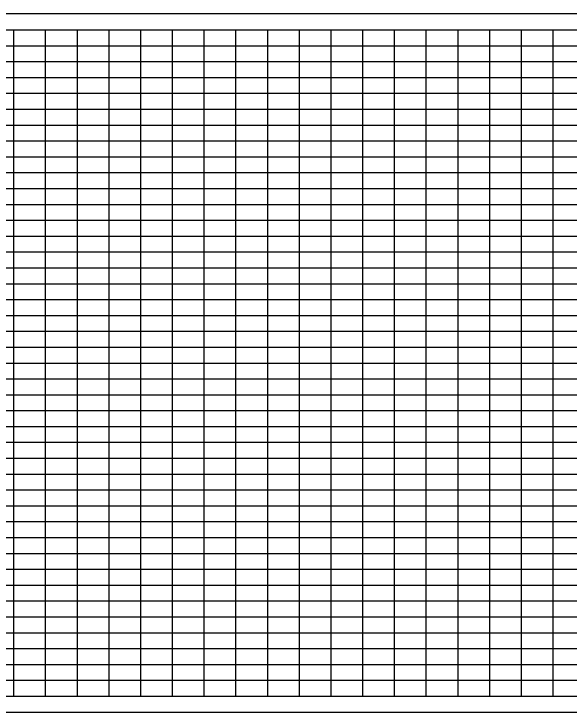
# Model space of a CAD drawing. Extents: x 1873632 to 1926512, y 813126 to 836257.
# Drawn here: x 1901463 to 1902338, y 825758 to 826858 of the extents above; entities that cross this region are included whole.
import ezdxf

# ---------------------------------------------------------------- set-up
doc = ezdxf.new("R2010")
doc.units = 0
doc.layers.add('RD_PD_WallFill', color=7, linetype='Continuous')
doc.layers.add('RD_SHT_IplotShp', color=7, linetype='Continuous')

msp = doc.modelspace()

# ---------------------------------------------------------------- linework, layer by layer
at = {"layer": 'RD_PD_WallFill'}
for p, q in [((1899713.1, 826833.1), (1905063.1, 826833.1)), ((1901463.1, 825783.1), (1901463.1, 826833.1)), ((1901463.1, 825783.1), (1901463.1, 826833.1)), ((1901513.1, 825783.1), (1901513.1, 826833.1)), ((1901513.1, 825783.1), (1901513.1, 826833.1)), ((1901563.1, 825783.1), (1901563.1, 826833.1)), ((1901563.1, 825783.1), (1901563.1, 826833.1)), ((1901613.1, 825783.1), (1901613.1, 826833.1)), ((1901613.1, 825783.1), (1901613.1, 826833.1)), ((1901663.1, 825783.1), (1901663.1, 826833.1)), ((1901663.1, 825783.1), (1901663.1, 826833.1)), ((1901713.1, 825783.1), (1901713.1, 826833.1)), ((1901713.1, 825783.1), (1901713.1, 826833.1)), ((1901763.1, 825783.1), (1901763.1, 826833.1)), ((1901763.1, 825783.1), (1901763.1, 826833.1)), ((1901813.1, 825783.1), (1901813.1, 826833.1)), ((1901813.1, 825783.1), (1901813.1, 826833.1)), ((1901863.1, 825783.1), (1901863.1, 826833.1)), ((1901863.1, 825783.1), (1901863.1, 826833.1)), ((1901913.1, 825783.1), (1901913.1, 826833.1)), ((1901913.1, 825783.1), (1901913.1, 826833.1)), ((1901963.1, 825783.1), (1901963.1, 826833.1)), ((1901963.1, 825783.1), (1901963.1, 826833.1)), ((1902013.1, 825783.1), (1902013.1, 826833.1)), ((1902013.1, 825783.1), (1902013.1, 826833.1)), ((1902063.1, 825783.1), (1902063.1, 826833.1)), ((1902063.1, 825783.1), (1902063.1, 826833.1)), ((1902113.1, 825783.1), (1902113.1, 826833.1)), ((1902113.1, 825783.1), (1902113.1, 826833.1)), ((1902163.1, 825783.1), (1902163.1, 826833.1)), ((1902163.1, 825783.1), (1902163.1, 826833.1)), ((1902213.1, 825783.1), (1902213.1, 826833.1)), ((1902213.1, 825783.1), (1902213.1, 826833.1)), ((1902263.1, 825783.1), (1902263.1, 826833.1)), ((1902263.1, 825783.1), (1902263.1, 826833.1)), ((1902313.1, 825783.1), (1902313.1, 826833.1)), ((1902313.1, 825783.1), (1902313.1, 826833.1)), ((1900163.1, 826808.1), (1905063.1, 826808.1)), ((1900163.1, 826808.1), (1905063.1, 826808.1)), ((1900163.1, 826783.1), (1905063.1, 826783.1)), ((1900163.1, 826758.1), (1905063.1, 826758.1)), ((1900163.1, 826733.1), (1905063.1, 826733.1)), ((1900163.1, 826708.1), (1905063.1, 826708.1)), ((1899713.1, 826683.1), (1905063.1, 826683.1)), ((1899713.1, 826658.1), (1905063.1, 826658.1)), ((1899713.1, 826633.1), (1905063.1, 826633.1)), ((1899713.1, 826608.1), (1905063.1, 826608.1)), ((1899713.1, 826583.1), (1905063.1, 826583.1)), ((1899713.1, 826558.1), (1905063.1, 826558.1)), ((1899713.1, 826533.1), (1905063.1, 826533.1)), ((1899713.1, 826508.1), (1905063.1, 826508.1)), ((1899713.1, 826483.1), (1905063.1, 826483.1)), ((1899713.1, 826458.1), (1905063.1, 826458.1)), ((1899713.1, 826433.1), (1905063.1, 826433.1)), ((1899713.1, 826408.1), (1905063.1, 826408.1)), ((1899713.1, 826383.1), (1905063.1, 826383.1)), ((1899713.1, 826358.1), (1905063.1, 826358.1)), ((1899713.1, 826333.1), (1905063.1, 826333.1)), ((1899713.1, 826308.1), (1905063.1, 826308.1)), ((1899713.1, 826283.1), (1905063.1, 826283.1)), ((1899713.1, 826258.1), (1905063.1, 826258.1)), ((1899713.1, 826233.1), (1905063.1, 826233.1)), ((1899713.1, 826208.1), (1905063.1, 826208.1)), ((1899713.1, 826183.1), (1905063.1, 826183.1)), ((1899713.1, 826158.1), (1905063.1, 826158.1)), ((1899713.1, 826133.1), (1905063.1, 826133.1)), ((1899713.1, 826108.1), (1905063.1, 826108.1)), ((1899713.1, 826083.1), (1905063.1, 826083.1)), ((1899713.1, 826058.1), (1905063.1, 826058.1)), ((1899713.1, 826033.1), (1905063.1, 826033.1)), ((1899713.1, 826008.1), (1905063.1, 826008.1)), ((1899713.1, 825983.1), (1905063.1, 825983.1)), ((1899713.1, 825958.1), (1905063.1, 825958.1)), ((1899713.1, 825933.1), (1905063.1, 825933.1)), ((1899713.1, 825908.1), (1905063.1, 825908.1)), ((1899713.1, 825883.1), (1905063.1, 825883.1)), ((1899713.1, 825858.1), (1905063.1, 825858.1)), ((1899713.1, 825833.1), (1905063.1, 825833.1)), ((1899713.1, 825808.1), (1905063.1, 825808.1)), ((1899713.1, 825783.1), (1905063.1, 825783.1)), ((1899713.1, 825783.1), (1905063.1, 825783.1))]:
    msp.add_line(p, q, dxfattribs=at)
at = {"layer": 'RD_SHT_IplotShp'}
msp.add_lwpolyline([(1899688.1, 825758.1), (1905088.1, 825758.1), (1905088.1, 826858.1), (1899688.1, 826858.1)], close=True, dxfattribs=at)

doc.saveas('drawing.dxf')
